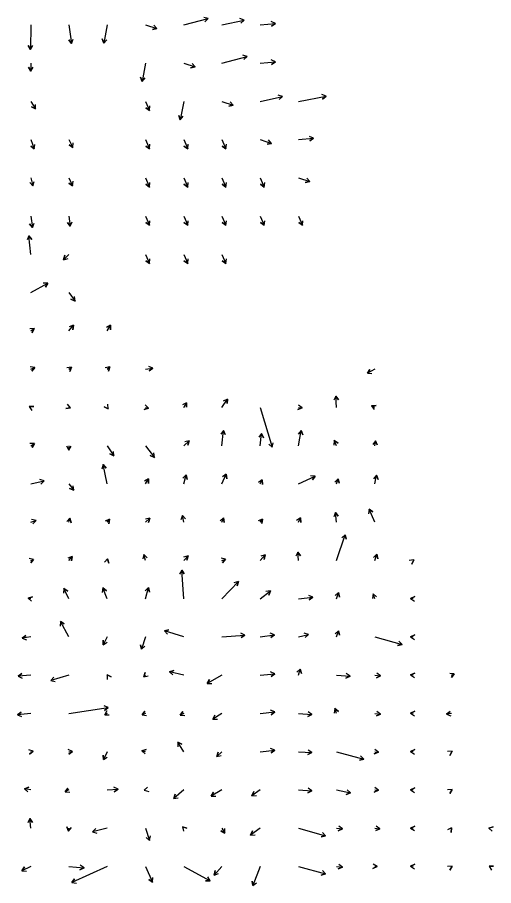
# Model space of a CAD drawing. Extents: x 954385 to 988206, y 1868364 to 1924553.
# Drawn here: x 961040 to 961662, y 1902544 to 1903679 of the extents above; entities that cross this region are included whole.
import ezdxf

# ---------------------------------------------------------------- set-up
doc = ezdxf.new("R2010")
doc.units = 0
doc.layers.add('26', color=7, linetype='Continuous')

msp = doc.modelspace()

# ---------------------------------------------------------------- linework, layer by layer
at = {"layer": '26'}
for points in [[(961257.1, 1903668.9), (961289.2, 1903677.1), (961284.9, 1903672.9), (961289.2, 1903677.1), (961283.4, 1903678.7)], [(961057.1, 1903668.9), (961056.7, 1903636.9), (961053.7, 1903642.1), (961056.7, 1903636.9), (961059.7, 1903642)], [(961107.1, 1903668.9), (961110.5, 1903644.7), (961106.8, 1903649.4), (961110.5, 1903644.7), (961112.7, 1903650.3)], [(961157.1, 1903668.9), (961152.7, 1903644.9), (961150.7, 1903650.6), (961152.7, 1903644.9), (961156.6, 1903649.5)], [(961207.1, 1903668.9), (961222, 1903664), (961216.1, 1903662.8), (961222, 1903664), (961218, 1903668.5)], [(961307.1, 1903668.9), (961336.3, 1903675.2), (961331.9, 1903671.2), (961336.3, 1903675.2), (961330.6, 1903677)], [(961357.1, 1903668.9), (961377, 1903670.6), (961372.1, 1903667.2), (961377, 1903670.6), (961371.6, 1903673.2)], [(961307.1, 1903618.9), (961340.1, 1903627.7), (961335.8, 1903623.5), (961340.1, 1903627.7), (961334.3, 1903629.3)], [(961357.1, 1903618.9), (961377, 1903620.6), (961372.1, 1903617.2), (961377, 1903620.6), (961371.6, 1903623.2)], [(961057.1, 1903618.9), (961057.1, 1903608.5), (961054.1, 1903613.7), (961057.1, 1903608.5), (961060.1, 1903613.7)], [(961207.1, 1903618.9), (961202.7, 1903594.9), (961200.7, 1903600.6), (961202.7, 1903594.9), (961206.6, 1903599.5)], [(961257.1, 1903618.9), (961272, 1903614), (961266.1, 1903612.8), (961272, 1903614), (961268, 1903618.5)], [(961357.1, 1903568.9), (961386.3, 1903575.2), (961381.9, 1903571.2), (961386.3, 1903575.2), (961380.6, 1903577)], [(961407.1, 1903568.9), (961443.3, 1903575.8), (961438.7, 1903571.8), (961443.3, 1903575.8), (961437.6, 1903577.7)], [(961057.1, 1903568.9), (961063.5, 1903559), (961058.1, 1903561.8), (961063.5, 1903559), (961063.2, 1903565)], [(961207.1, 1903568.9), (961212.3, 1903556.9), (961207.5, 1903560.5), (961212.3, 1903556.9), (961213, 1903562.9)], [(961257.1, 1903568.9), (961252.7, 1903544.9), (961250.7, 1903550.6), (961252.7, 1903544.9), (961256.6, 1903549.5)], [(961307.1, 1903568.9), (961322, 1903564), (961316.1, 1903562.8), (961322, 1903564), (961318, 1903568.5)], [(961057.1, 1903518.9), (961061.6, 1903506.7), (961057, 1903510.5), (961061.6, 1903506.7), (961062.6, 1903512.6)], [(961107.1, 1903518.9), (961112.1, 1903508.5), (961107.2, 1903511.9), (961112.1, 1903508.5), (961112.6, 1903514.5)], [(961207.1, 1903518.9), (961212.3, 1903506.9), (961207.5, 1903510.5), (961212.3, 1903506.9), (961213, 1903512.9)], [(961257.1, 1903518.9), (961262.3, 1903506.9), (961257.5, 1903510.5), (961262.3, 1903506.9), (961263, 1903512.9)], [(961307.1, 1903518.9), (961312.3, 1903506.9), (961307.5, 1903510.5), (961312.3, 1903506.9), (961313, 1903512.9)], [(961357.1, 1903518.9), (961372, 1903514), (961366.1, 1903512.8), (961372, 1903514), (961368, 1903518.5)], [(961407.1, 1903518.9), (961427, 1903520.6), (961422.1, 1903517.2), (961427, 1903520.6), (961421.6, 1903523.2)], [(961057.1, 1903468.9), (961059.9, 1903458.4), (961055.7, 1903462.7), (961059.9, 1903458.4), (961061.5, 1903464.2)], [(961107.1, 1903468.9), (961111.8, 1903458.5), (961107, 1903462), (961111.8, 1903458.5), (961112.4, 1903464.5)], [(961207.1, 1903468.9), (961212.3, 1903456.9), (961207.5, 1903460.5), (961212.3, 1903456.9), (961213, 1903462.9)], [(961257.1, 1903468.9), (961262.3, 1903456.9), (961257.5, 1903460.5), (961262.3, 1903456.9), (961263, 1903462.9)], [(961307.1, 1903468.9), (961312.3, 1903456.9), (961307.5, 1903460.5), (961312.3, 1903456.9), (961313, 1903462.9)], [(961357.1, 1903468.9), (961362.3, 1903456.9), (961357.5, 1903460.5), (961362.3, 1903456.9), (961363, 1903462.9)], [(961407.1, 1903468.9), (961422, 1903464), (961416.1, 1903462.8), (961422, 1903464), (961418, 1903468.5)], [(961057.1, 1903418.9), (961059.2, 1903403.9), (961055.5, 1903408.7), (961059.2, 1903403.9), (961061.4, 1903409.5)], [(961107.1, 1903418.9), (961108.8, 1903405.8), (961105.2, 1903410.5), (961108.8, 1903405.8), (961111.1, 1903411.3)], [(961207.1, 1903418.9), (961212.3, 1903406.9), (961207.5, 1903410.5), (961212.3, 1903406.9), (961213, 1903412.9)], [(961257.1, 1903418.9), (961262.3, 1903406.9), (961257.5, 1903410.5), (961262.3, 1903406.9), (961263, 1903412.9)], [(961307.1, 1903418.9), (961312.3, 1903406.9), (961307.5, 1903410.5), (961312.3, 1903406.9), (961313, 1903412.9)], [(961357.1, 1903418.9), (961362.3, 1903406.9), (961357.5, 1903410.5), (961362.3, 1903406.9), (961363, 1903412.9)], [(961407.1, 1903418.9), (961412.3, 1903406.9), (961407.5, 1903410.5), (961412.3, 1903406.9), (961413, 1903412.9)], [(961057.1, 1903368.9), (961054.8, 1903393.3), (961058.3, 1903388.4), (961054.8, 1903393.3), (961052.3, 1903387.8)], [(961107.1, 1903368.9), (961100.1, 1903361.9), (961101.7, 1903367.7), (961100.1, 1903361.9), (961105.9, 1903363.5)], [(961207.1, 1903368.9), (961212.3, 1903356.9), (961207.5, 1903360.5), (961212.3, 1903356.9), (961213, 1903362.9)], [(961257.1, 1903368.9), (961262.3, 1903356.9), (961257.5, 1903360.5), (961262.3, 1903356.9), (961263, 1903362.9)], [(961307.1, 1903368.9), (961312.3, 1903356.9), (961307.5, 1903360.5), (961312.3, 1903356.9), (961313, 1903362.9)], [(961057.1, 1903318.9), (961079.5, 1903331.3), (961076.4, 1903326.1), (961079.5, 1903331.3), (961073.5, 1903331.4)], [(961107.1, 1903318.9), (961115, 1903307.8), (961109.6, 1903310.3), (961115, 1903307.8), (961114.5, 1903313.8)], [(961057.1, 1903268.9), (961061.6, 1903271.9), (961059, 1903266.5), (961061.6, 1903271.9), (961055.7, 1903271.5)], [(961107.1, 1903268.9), (961113, 1903276.4), (961112.1, 1903270.4), (961113, 1903276.4), (961107.5, 1903274.2)], [(961157.1, 1903268.9), (961161.5, 1903276.2), (961161.4, 1903270.2), (961161.5, 1903276.2), (961156.2, 1903273.3)], [(961057.1, 1903218.9), (961062.4, 1903221.1), (961058.7, 1903216.3), (961062.4, 1903221.1), (961056.5, 1903221.9)], [(961107.1, 1903218.9), (961110.5, 1903221.3), (961108, 1903215.8), (961110.5, 1903221.3), (961104.5, 1903220.7)], [(961157.1, 1903218.9), (961160.4, 1903221.9), (961158.6, 1903216.2), (961160.4, 1903221.9), (961154.6, 1903220.6)], [(961207.1, 1903218.9), (961216.8, 1903220.2), (961212.1, 1903216.6), (961216.8, 1903220.2), (961211.3, 1903222.5)], [(961507.1, 1903218.9), (961497.3, 1903213.5), (961500.4, 1903218.6), (961497.3, 1903213.5), (961503.3, 1903213.4)], [(961307.1, 1903168.9), (961314.2, 1903179.9), (961313.9, 1903173.9), (961314.2, 1903179.9), (961308.9, 1903177.1)], [(961457.1, 1903168.9), (961456.2, 1903183.8), (961459.5, 1903178.8), (961456.2, 1903183.8), (961453.5, 1903178.4)], [(961057.1, 1903168.9), (961055.2, 1903169.9), (961061.2, 1903170.3), (961055.2, 1903169.9), (961058.5, 1903164.9)], [(961107.1, 1903168.9), (961108.9, 1903168.2), (961102.9, 1903167.5), (961108.9, 1903168.2), (961105.3, 1903173)], [(961157.1, 1903168.9), (961158.4, 1903167.1), (961152.9, 1903169.7), (961158.4, 1903167.1), (961157.9, 1903173.1)], [(961207.1, 1903168.9), (961211.2, 1903168), (961205.5, 1903166.2), (961211.2, 1903168), (961206.8, 1903172.1)], [(961257.1, 1903168.9), (961260.9, 1903175.1), (961260.7, 1903169.1), (961260.9, 1903175.1), (961255.6, 1903172.2)], [(961357.1, 1903168.9), (961372.9, 1903116.9), (961368.5, 1903121), (961372.9, 1903116.9), (961374.2, 1903122.7)], [(961407.1, 1903168.9), (961412.1, 1903168.2), (961406.5, 1903166), (961412.1, 1903168.2), (961407.4, 1903171.9)], [(961507.1, 1903168.9), (961502.9, 1903170.8), (961508.8, 1903171.5), (961502.9, 1903170.8), (961506.4, 1903166)], [(961307.1, 1903118.9), (961309, 1903138.7), (961311.5, 1903133.3), (961309, 1903138.7), (961305.5, 1903133.8)], [(961357.1, 1903118.9), (961358.9, 1903134.7), (961361.3, 1903129.2), (961358.9, 1903134.7), (961355.4, 1903129.9)], [(961407.1, 1903118.9), (961410.9, 1903138.6), (961412.9, 1903132.9), (961410.9, 1903138.6), (961407, 1903134.1)], [(961257.1, 1903118.9), (961264.4, 1903125.1), (961262.4, 1903119.4), (961264.4, 1903125.1), (961258.5, 1903124)], [(961457.1, 1903118.9), (961453.9, 1903125.7), (961458.9, 1903122.3), (961453.9, 1903125.7), (961453.4, 1903119.7)], [(961507.1, 1903118.9), (961508, 1903125.4), (961510.3, 1903119.8), (961508, 1903125.4), (961504.3, 1903120.6)], [(961057.1, 1903118.9), (961061.8, 1903121.7), (961058.8, 1903116.5), (961061.8, 1903121.7), (961055.8, 1903121.6)], [(961107.1, 1903118.9), (961107.1, 1903113.2), (961104.1, 1903118.4), (961107.1, 1903113.2), (961110.1, 1903118.3)], [(961157.1, 1903118.9), (961165.8, 1903105.5), (961160.4, 1903108.2), (961165.8, 1903105.5), (961165.5, 1903111.5)], [(961207.1, 1903118.9), (961218.9, 1903103.6), (961213.4, 1903105.9), (961218.9, 1903103.6), (961218.1, 1903109.6)], [(961157.1, 1903068.9), (961151.7, 1903094.1), (961155.8, 1903089.6), (961151.7, 1903094.1), (961149.9, 1903088.4)], [(961257.1, 1903068.9), (961260.2, 1903080.6), (961261.8, 1903074.8), (961260.2, 1903080.6), (961256, 1903076.3)], [(961307.1, 1903068.9), (961312.5, 1903081.7), (961313.3, 1903075.7), (961312.5, 1903081.7), (961307.8, 1903078.1)], [(961407.1, 1903068.9), (961429.1, 1903079.2), (961425.7, 1903074.3), (961429.1, 1903079.2), (961423.1, 1903079.7)], [(961507.1, 1903068.9), (961509.2, 1903080.2), (961511.2, 1903074.6), (961509.2, 1903080.2), (961505.3, 1903075.6)], [(961057.1, 1903068.9), (961074.7, 1903072.8), (961070.3, 1903068.8), (961074.7, 1903072.8), (961069, 1903074.6)], [(961107.1, 1903068.9), (961113.4, 1903060.7), (961107.9, 1903063), (961113.4, 1903060.7), (961112.7, 1903066.6)], [(961207.1, 1903068.9), (961211, 1903075.6), (961211, 1903069.6), (961211, 1903075.6), (961205.8, 1903072.7)], [(961357.1, 1903068.9), (961359.7, 1903074.3), (961360.2, 1903068.3), (961359.7, 1903074.3), (961354.8, 1903070.9)], [(961457.1, 1903068.9), (961458.9, 1903075.7), (961460.5, 1903069.9), (961458.9, 1903075.7), (961454.7, 1903071.4)], [(961457.1, 1903018.9), (961455.6, 1903031.4), (961459.2, 1903026.6), (961455.6, 1903031.4), (961453.3, 1903025.8)], [(961507.1, 1903018.9), (961499.6, 1903036), (961504.4, 1903032.4), (961499.6, 1903036), (961498.9, 1903030)], [(961057.1, 1903018.9), (961064, 1903020.9), (961059.8, 1903016.6), (961064, 1903020.9), (961058.2, 1903022.3)], [(961107.1, 1903018.9), (961108.4, 1903024), (961110, 1903018.2), (961108.4, 1903024), (961104.2, 1903019.7)], [(961157.1, 1903018.9), (961159.9, 1903022.8), (961159.3, 1903016.8), (961159.9, 1903022.8), (961154.4, 1903020.3)], [(961207.1, 1903018.9), (961212.9, 1903024), (961211, 1903018.3), (961212.9, 1903024), (961207, 1903022.8)], [(961257.1, 1903018.9), (961255.4, 1903027.6), (961259.3, 1903023.1), (961255.4, 1903027.6), (961253.5, 1903021.9)], [(961307.1, 1903018.9), (961309.3, 1903024.5), (961310.2, 1903018.6), (961309.3, 1903024.5), (961304.6, 1903020.7)], [(961357.1, 1903018.9), (961360.2, 1903022.9), (961359.4, 1903017), (961360.2, 1903022.9), (961354.6, 1903020.6)], [(961407.1, 1903018.9), (961409.8, 1903024.4), (961410.2, 1903018.4), (961409.8, 1903024.4), (961404.8, 1903021)], [(961457.1, 1902968.9), (961468.2, 1903002.6), (961469.4, 1902996.7), (961468.2, 1903002.6), (961463.7, 1902998.6)], [(961207.1, 1902968.9), (961205.1, 1902976.7), (961209.3, 1902972.4), (961205.1, 1902976.7), (961203.5, 1902970.9)], [(961257.1, 1902968.9), (961262.8, 1902975), (961261.4, 1902969.1), (961262.8, 1902975), (961257, 1902973.2)], [(961357.1, 1902968.9), (961363.6, 1902976.2), (961362.4, 1902970.3), (961363.6, 1902976.2), (961357.9, 1902974.3)], [(961407.1, 1902968.9), (961406.5, 1902979.8), (961409.8, 1902974.8), (961406.5, 1902979.8), (961403.8, 1902974.5)], [(961507.1, 1902968.9), (961509.6, 1902977), (961511, 1902971.1), (961509.6, 1902977), (961505.2, 1902972.9)], [(961057.1, 1902968.9), (961060.8, 1902970.3), (961057, 1902965.7), (961060.8, 1902970.3), (961054.9, 1902971.3)], [(961107.1, 1902968.9), (961111.3, 1902974.1), (961110.4, 1902968.2), (961111.3, 1902974.1), (961105.7, 1902972)], [(961157.1, 1902968.9), (961157.6, 1902971.1), (961159.4, 1902965.4), (961157.6, 1902971.1), (961153.5, 1902966.8)], [(961307.1, 1902968.9), (961311.8, 1902970.4), (961307.8, 1902966), (961311.8, 1902970.4), (961305.9, 1902971.7)], [(961557.1, 1902968.9), (961558, 1902969.5), (961555.3, 1902964.1), (961558, 1902969.5), (961552, 1902969)], [(961257.1, 1902918.9), (961254.5, 1902956.3), (961257.8, 1902951.3), (961254.5, 1902956.3), (961251.8, 1902950.9)], [(961307.1, 1902918.9), (961328.6, 1902941.5), (961327.2, 1902935.7), (961328.6, 1902941.5), (961322.8, 1902939.8)], [(961107.1, 1902918.9), (961100.3, 1902932.1), (961105.4, 1902928.9), (961100.3, 1902932.1), (961100, 1902926.1)], [(961157.1, 1902918.9), (961151.3, 1902933), (961156.1, 1902929.3), (961151.3, 1902933), (961150.5, 1902927)], [(961207.1, 1902918.9), (961211.1, 1902933.4), (961212.6, 1902927.6), (961211.1, 1902933.4), (961206.8, 1902929.2)], [(961357.1, 1902918.9), (961370.7, 1902929.2), (961368.4, 1902923.7), (961370.7, 1902929.2), (961364.7, 1902928.5)], [(961057.1, 1902918.9), (961053.8, 1902919.8), (961059.6, 1902921.4), (961053.8, 1902919.8), (961058.1, 1902915.6)], [(961407.1, 1902918.9), (961426.1, 1902920.9), (961421.3, 1902917.3), (961426.1, 1902920.9), (961420.7, 1902923.3)], [(961457.1, 1902918.9), (961459.6, 1902927), (961461, 1902921.1), (961459.6, 1902927), (961455.2, 1902922.9)], [(961507.1, 1902918.9), (961504.7, 1902925.2), (961509.4, 1902921.5), (961504.7, 1902925.2), (961503.8, 1902919.3)], [(961557.1, 1902918.9), (961553.8, 1902919.2), (961559.2, 1902921.8), (961553.8, 1902919.2), (961558.8, 1902915.8)], [(961107.1, 1902868.9), (961095.8, 1902889.1), (961100.9, 1902886), (961095.8, 1902889.1), (961095.7, 1902883.1)], [(961257.1, 1902868.9), (961232, 1902877), (961237.8, 1902878.2), (961232, 1902877), (961236, 1902872.5)], [(961307.1, 1902868.9), (961337.2, 1902871.4), (961332.2, 1902868), (961337.2, 1902871.4), (961331.7, 1902874)], [(961357.1, 1902868.9), (961375.9, 1902871.8), (961371.2, 1902868.1), (961375.9, 1902871.8), (961370.3, 1902874)], [(961407.1, 1902868.9), (961420.3, 1902872.3), (961416.1, 1902868.1), (961420.3, 1902872.3), (961414.6, 1902873.9)], [(961457.1, 1902868.9), (961459.6, 1902877), (961461, 1902871.1), (961459.6, 1902877), (961455.2, 1902872.9)], [(961057.1, 1902868.9), (961046, 1902867.3), (961050.7, 1902871), (961046, 1902867.3), (961051.6, 1902865.1)], [(961157.1, 1902868.9), (961152, 1902858.8), (961151.7, 1902864.8), (961152, 1902858.8), (961157, 1902862.1)], [(961207.1, 1902868.9), (961201.8, 1902852.9), (961200.6, 1902858.8), (961201.8, 1902852.9), (961206.3, 1902856.9)], [(961507.1, 1902868.9), (961542.7, 1902859.2), (961536.9, 1902857.7), (961542.7, 1902859.2), (961538.5, 1902863.5)], [(961557.1, 1902868.9), (961553.8, 1902869.2), (961559.2, 1902871.8), (961553.8, 1902869.2), (961558.8, 1902865.8)], [(961407.1, 1902818.9), (961409.6, 1902827), (961411, 1902821.1), (961409.6, 1902827), (961405.2, 1902822.9)], [(961057.1, 1902818.9), (961040.5, 1902817.5), (961045.4, 1902821), (961040.5, 1902817.5), (961045.9, 1902815)], [(961107.1, 1902818.9), (961083.2, 1902811.9), (961087.3, 1902816.3), (961083.2, 1902811.9), (961089, 1902810.5)], [(961157.1, 1902818.9), (961156.9, 1902819.4), (961162.2, 1902816.6), (961156.9, 1902819.4), (961157.1, 1902813.4)], [(961207.1, 1902818.9), (961204.8, 1902816.9), (961206.8, 1902822.6), (961204.8, 1902816.9), (961210.7, 1902818)], [(961257.1, 1902818.9), (961238.6, 1902823.5), (961244.3, 1902825.2), (961238.6, 1902823.5), (961242.9, 1902819.3)], [(961307.1, 1902818.9), (961287.8, 1902808.3), (961290.9, 1902813.5), (961287.8, 1902808.3), (961293.8, 1902808.2)], [(961357.1, 1902818.9), (961376.1, 1902820.9), (961371.3, 1902817.3), (961376.1, 1902820.9), (961370.7, 1902823.3)], [(961457.1, 1902818.9), (961474.7, 1902817.7), (961469.3, 1902815.1), (961474.7, 1902817.7), (961469.7, 1902821.1)], [(961507.1, 1902818.9), (961514.6, 1902818), (961509.1, 1902815.7), (961514.6, 1902818), (961509.8, 1902821.6)], [(961557.1, 1902818.9), (961553.8, 1902819.2), (961559.2, 1902821.8), (961553.8, 1902819.2), (961558.8, 1902815.8)], [(961607.1, 1902818.9), (961610.9, 1902820.6), (961607.4, 1902815.8), (961610.9, 1902820.6), (961605, 1902821.3)], [(961057.1, 1902768.9), (961039.6, 1902767.3), (961044.5, 1902770.8), (961039.6, 1902767.3), (961045, 1902764.8)], [(961107.1, 1902768.9), (961158.4, 1902776.6), (961153.7, 1902772.9), (961158.4, 1902776.6), (961152.9, 1902778.8)], [(961157.1, 1902768.9), (961153.8, 1902767), (961156.8, 1902772.2), (961153.8, 1902767), (961159.8, 1902767)], [(961207.1, 1902768.9), (961202.7, 1902767.1), (961206.3, 1902771.8), (961202.7, 1902767.1), (961208.6, 1902766.3)], [(961257.1, 1902768.9), (961252.6, 1902766.7), (961256, 1902771.7), (961252.6, 1902766.7), (961258.6, 1902766.3)], [(961357.1, 1902768.9), (961376.1, 1902770.9), (961371.3, 1902767.3), (961376.1, 1902770.9), (961370.7, 1902773.3)], [(961407.1, 1902768.9), (961424.7, 1902767.7), (961419.3, 1902765.1), (961424.7, 1902767.7), (961419.7, 1902771.1)], [(961457.1, 1902768.9), (961454.7, 1902775.2), (961459.4, 1902771.5), (961454.7, 1902775.2), (961453.8, 1902769.3)], [(961507.1, 1902768.9), (961514.6, 1902768), (961509.1, 1902765.7), (961514.6, 1902768), (961509.8, 1902771.6)], [(961557.1, 1902768.9), (961553.8, 1902769.2), (961559.2, 1902771.8), (961553.8, 1902769.2), (961558.8, 1902765.8)], [(961607.1, 1902768.9), (961600.8, 1902768), (961605.5, 1902771.7), (961600.8, 1902768), (961606.4, 1902765.8)], [(961307.1, 1902768.9), (961295.2, 1902761.3), (961298, 1902766.6), (961295.2, 1902761.3), (961301.2, 1902761.6)], [(961257.1, 1902718.9), (961249.4, 1902731.5), (961254.7, 1902728.6), (961249.4, 1902731.5), (961249.6, 1902725.5)], [(961057.1, 1902718.9), (961060.2, 1902719.5), (961055.6, 1902715.6), (961060.2, 1902719.5), (961054.6, 1902721.5)], [(961107.1, 1902718.9), (961111.7, 1902719.4), (961106.9, 1902715.9), (961111.7, 1902719.4), (961106.2, 1902721.8)], [(961157.1, 1902718.9), (961152.3, 1902708.6), (961151.8, 1902714.6), (961152.3, 1902708.6), (961157.2, 1902712)], [(961207.1, 1902718.9), (961202.4, 1902720.2), (961208.2, 1902721.8), (961202.4, 1902720.2), (961206.6, 1902716)], [(961307.1, 1902718.9), (961300.4, 1902712.6), (961302.1, 1902718.3), (961300.4, 1902712.6), (961306.2, 1902714)], [(961357.1, 1902718.9), (961376.1, 1902720.9), (961371.3, 1902717.3), (961376.1, 1902720.9), (961370.7, 1902723.3)], [(961407.1, 1902718.9), (961424.7, 1902717.7), (961419.3, 1902715.1), (961424.7, 1902717.7), (961419.7, 1902721.1)], [(961457.1, 1902718.9), (961492.7, 1902709.2), (961486.9, 1902707.7), (961492.7, 1902709.2), (961488.5, 1902713.5)], [(961507.1, 1902718.9), (961511.8, 1902718.5), (961506.4, 1902716), (961511.8, 1902718.5), (961506.9, 1902722)], [(961557.1, 1902718.9), (961553.8, 1902719.2), (961559.2, 1902721.8), (961553.8, 1902719.2), (961558.8, 1902715.8)], [(961607.1, 1902718.9), (961608.1, 1902719.5), (961605.3, 1902714.2), (961608.1, 1902719.5), (961602.1, 1902719.3)], [(961057.1, 1902668.9), (961048.8, 1902670.3), (961054.4, 1902672.4), (961048.8, 1902670.3), (961053.4, 1902666.5)], [(961107.1, 1902668.9), (961102.2, 1902666.6), (961105.6, 1902671.5), (961102.2, 1902666.6), (961108.1, 1902666.1)], [(961157.1, 1902668.9), (961171.3, 1902670), (961166.3, 1902666.6), (961171.3, 1902670), (961165.9, 1902672.6)], [(961207.1, 1902668.9), (961205.6, 1902668.5), (961209.8, 1902672.8), (961205.6, 1902668.5), (961211.4, 1902667)], [(961257.1, 1902668.9), (961244.1, 1902657.7), (961246.1, 1902663.4), (961244.1, 1902657.7), (961250, 1902658.8)], [(961307.1, 1902668.9), (961293.2, 1902660.9), (961296.2, 1902666.1), (961293.2, 1902660.9), (961299.2, 1902660.9)], [(961357.1, 1902668.9), (961346.3, 1902661.3), (961348.8, 1902666.8), (961346.3, 1902661.3), (961352.3, 1902661.9)], [(961407.1, 1902668.9), (961424.7, 1902667.7), (961419.3, 1902665.1), (961424.7, 1902667.7), (961419.7, 1902671.1)], [(961457.1, 1902668.9), (961475.4, 1902665.1), (961469.7, 1902663.2), (961475.4, 1902665.1), (961471, 1902669.1)], [(961507.1, 1902668.9), (961511.8, 1902668.5), (961506.4, 1902666), (961511.8, 1902668.5), (961506.9, 1902672)], [(961557.1, 1902668.9), (961553.8, 1902669.2), (961559.2, 1902671.8), (961553.8, 1902669.2), (961558.8, 1902665.8)], [(961607.1, 1902668.9), (961608.1, 1902669.5), (961605.3, 1902664.2), (961608.1, 1902669.5), (961602.1, 1902669.3)], [(961057.1, 1902618.9), (961056.1, 1902631.5), (961059.5, 1902626.5), (961056.1, 1902631.5), (961053.5, 1902626)], [(961107.1, 1902618.9), (961106.6, 1902615.2), (961104.4, 1902620.8), (961106.6, 1902615.2), (961110.3, 1902619.9)], [(961157.1, 1902618.9), (961137.9, 1902614.3), (961142.3, 1902618.4), (961137.9, 1902614.3), (961143.7, 1902612.6)], [(961207.1, 1902618.9), (961212.6, 1902603), (961208.1, 1902607), (961212.6, 1902603), (961213.7, 1902608.9)], [(961257.1, 1902618.9), (961255.5, 1902620.7), (961261.2, 1902618.9), (961255.5, 1902620.7), (961256.8, 1902614.9)], [(961307.1, 1902618.9), (961310.9, 1902612.6), (961305.7, 1902615.5), (961310.9, 1902612.6), (961310.8, 1902618.6)], [(961357.1, 1902618.9), (961344.6, 1902609.9), (961347, 1902615.4), (961344.6, 1902609.9), (961350.5, 1902610.5)], [(961407.1, 1902618.9), (961442.7, 1902609.2), (961436.9, 1902607.7), (961442.7, 1902609.2), (961438.5, 1902613.5)], [(961457.1, 1902618.9), (961464.6, 1902618), (961459.1, 1902615.7), (961464.6, 1902618), (961459.8, 1902621.6)], [(961507.1, 1902618.9), (961513.7, 1902618.2), (961508.2, 1902615.8), (961513.7, 1902618.2), (961508.9, 1902621.8)], [(961557.1, 1902618.9), (961553.8, 1902619.2), (961559.2, 1902621.8), (961553.8, 1902619.2), (961558.8, 1902615.8)], [(961607.1, 1902618.9), (961607.5, 1902619.4), (961606.9, 1902613.5), (961607.5, 1902619.4), (961602, 1902616.9)], [(961657.1, 1902618.9), (961656, 1902619.2), (961661.8, 1902620.8), (961656, 1902619.2), (961660.3, 1902615)], [(961057.1, 1902568.9), (961045.6, 1902563.4), (961049, 1902568.4), (961045.6, 1902563.4), (961051.6, 1902563)], [(961107.1, 1902568.9), (961126.8, 1902567.2), (961121.3, 1902564.7), (961126.8, 1902567.2), (961121.8, 1902570.7)], [(961157.1, 1902568.9), (961111, 1902547.9), (961114.5, 1902552.8), (961111, 1902547.9), (961117, 1902547.3)], [(961207.1, 1902568.9), (961216.3, 1902548.6), (961211.4, 1902552.1), (961216.3, 1902548.6), (961216.9, 1902554.6)], [(961257.1, 1902568.9), (961291.6, 1902550.3), (961285.6, 1902550.1), (961291.6, 1902550.3), (961288.5, 1902555.4)], [(961307.1, 1902568.9), (961296.8, 1902557.8), (961298.1, 1902563.7), (961296.8, 1902557.8), (961302.5, 1902559.6)], [(961357.1, 1902568.9), (961347.4, 1902543.9), (961346.5, 1902549.8), (961347.4, 1902543.9), (961352.1, 1902547.7)], [(961407.1, 1902568.9), (961442.7, 1902559.2), (961436.9, 1902557.7), (961442.7, 1902559.2), (961438.5, 1902563.5)], [(961457.1, 1902568.9), (961464.6, 1902568), (961459.1, 1902565.7), (961464.6, 1902568), (961459.8, 1902571.6)], [(961507.1, 1902568.9), (961509.9, 1902568.7), (961504.5, 1902566.1), (961509.9, 1902568.7), (961505, 1902572.1)], [(961557.1, 1902568.9), (961553.8, 1902569.2), (961559.2, 1902571.8), (961553.8, 1902569.2), (961558.8, 1902565.8)], [(961607.1, 1902568.9), (961608, 1902569.5), (961605.3, 1902564.1), (961608, 1902569.5), (961602, 1902569)], [(961657.1, 1902568.9), (961656.4, 1902569.3), (961662.4, 1902569.4), (961656.4, 1902569.3), (961659.5, 1902564.2)]]:
    msp.add_lwpolyline(points, dxfattribs=at)

doc.saveas('drawing.dxf')
